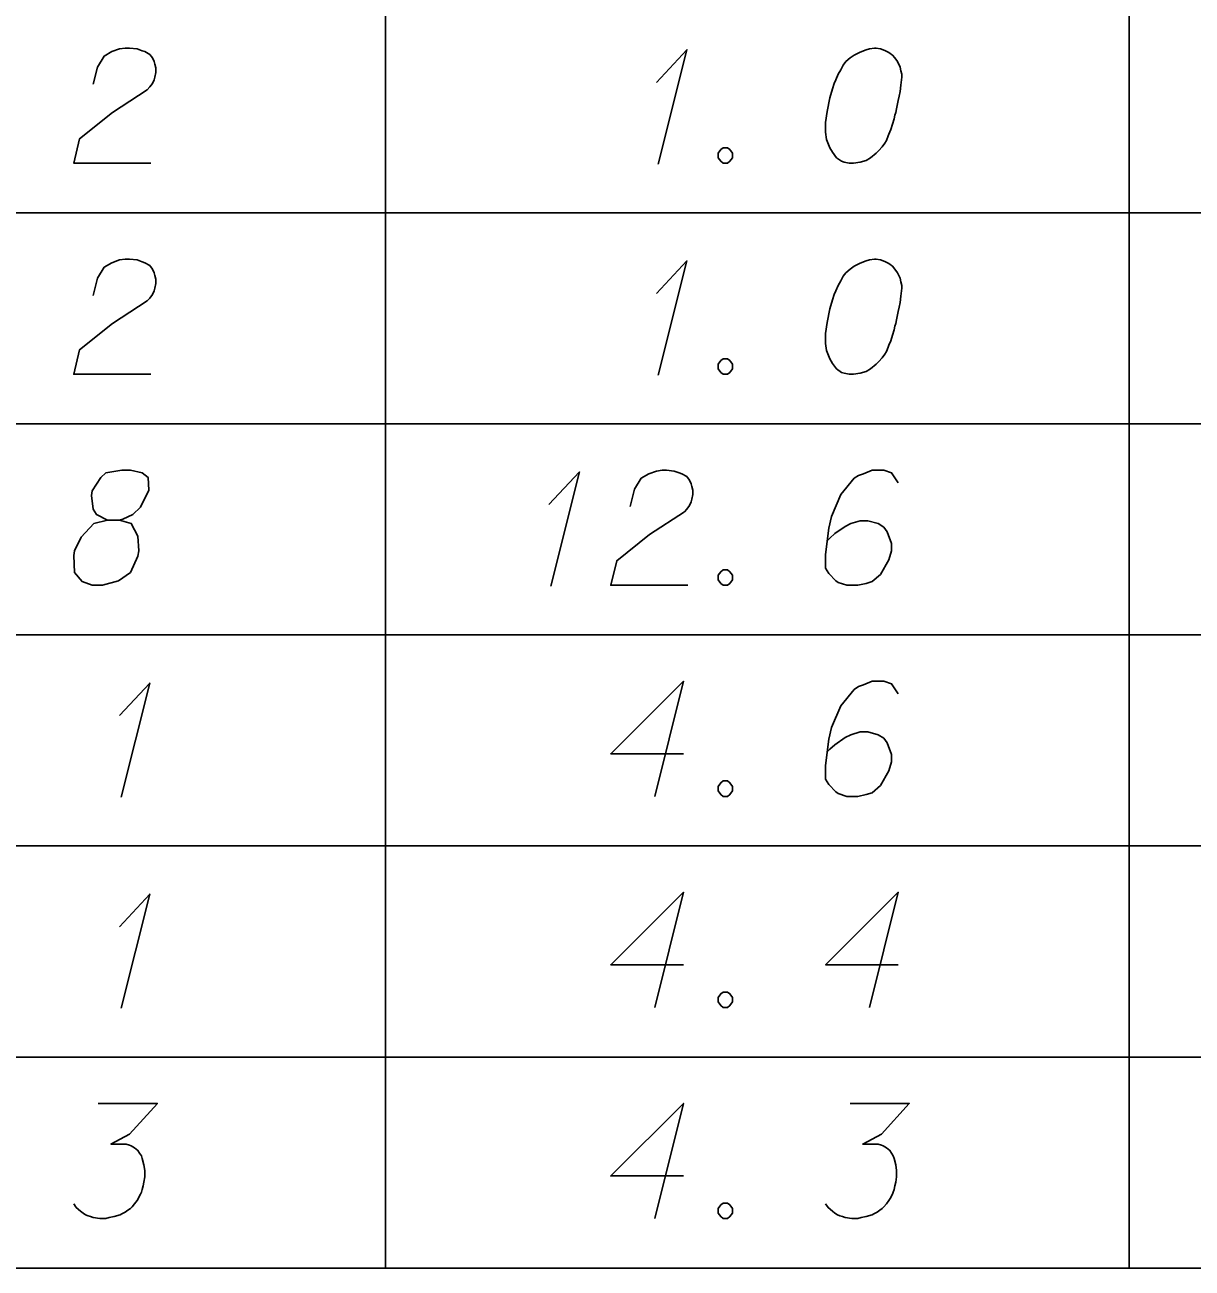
# Model space of a CAD drawing. Extents: x 2074207 to 2076812, y 516372 to 523312.
# Drawn here: x 2076573.1 to 2076621.8, y 519258.4 to 519310.3 of the extents above; entities that cross this region are included whole.
import ezdxf

# ---------------------------------------------------------------- set-up
doc = ezdxf.new("R2010")
doc.units = 0
for name, color, linetype in [('Prop DirtTable_ Soil Test Results - Outline (Major)', 7, 'Continuous'), ('Prop DirtTable_ Soil Test Results - Outline (Minor)', 7, 'Continuous'), ('Prop DirtTable_ Soil Test Results - Tx (Sample Data)', 7, 'Continuous')]:
    doc.layers.add(name, color=color, linetype=linetype)

msp = doc.modelspace()

# ---------------------------------------------------------------- linework, layer by layer
at = {"layer": 'Prop DirtTable_ Soil Test Results - Outline (Major)'}
msp.add_line((2076260.609, 519258.421), (2076811.903, 519258.421), dxfattribs=at)
at = {"layer": 'Prop DirtTable_ Soil Test Results - Outline (Minor)'}
for p, q in [((2076588.114, 519311.221), (2076588.114, 519302.421)), ((2076619.134, 519302.421), (2076619.134, 519311.221)), ((2076260.609, 519302.421), (2076811.903, 519302.421)), ((2076260.609, 519302.421), (2076811.903, 519302.421)), ((2076588.114, 519302.421), (2076588.114, 519293.621)), ((2076619.134, 519293.621), (2076619.134, 519302.421)), ((2076260.609, 519293.621), (2076811.903, 519293.621)), ((2076260.609, 519293.621), (2076811.903, 519293.621)), ((2076588.114, 519293.621), (2076588.114, 519284.821)), ((2076619.134, 519284.821), (2076619.134, 519293.621)), ((2076260.609, 519284.821), (2076811.903, 519284.821)), ((2076260.609, 519284.821), (2076811.903, 519284.821)), ((2076588.114, 519284.821), (2076588.114, 519276.021)), ((2076619.134, 519276.021), (2076619.134, 519284.821)), ((2076260.609, 519276.021), (2076811.903, 519276.021)), ((2076260.609, 519276.021), (2076811.903, 519276.021)), ((2076588.114, 519276.021), (2076588.114, 519267.221)), ((2076619.134, 519267.221), (2076619.134, 519276.021)), ((2076260.609, 519267.221), (2076811.903, 519267.221)), ((2076260.609, 519267.221), (2076811.903, 519267.221)), ((2076588.114, 519267.221), (2076588.114, 519258.421)), ((2076619.134, 519258.421), (2076619.134, 519267.221)), ((2076260.609, 519258.421), (2076811.903, 519258.421))]:
    msp.add_line(p, q, dxfattribs=at)
at = {"layer": 'Prop DirtTable_ Soil Test Results - Tx (Sample Data)'}
for points in [[(2076575.927, 519307.779), (2076576.103, 519308.497), (2076576.386, 519308.951), (2076576.703, 519309.14), (2076577.02, 519309.253), (2076577.267, 519309.291), (2076577.444, 519309.291), (2076577.761, 519309.253), (2076577.973, 519309.178), (2076578.079, 519309.14), (2076578.29, 519309.026), (2076578.396, 519308.875), (2076578.467, 519308.724), (2076578.502, 519308.611), (2076578.537, 519308.459), (2076578.537, 519308.27), (2076578.502, 519308.081), (2076578.467, 519307.968), (2076578.396, 519307.817), (2076578.29, 519307.666), (2076578.185, 519307.552), (2076576.738, 519306.607), (2076575.363, 519305.511), (2076575.116, 519304.491), (2076578.326, 519304.491)], [(2076599.42, 519307.855), (2076600.69, 519309.215), (2076599.491, 519304.453)], [(2076608.592, 519309.291), (2076608.522, 519309.291), (2076608.31, 519309.253), (2076608.169, 519309.215), (2076608.063, 519309.178), (2076607.887, 519309.102), (2076607.675, 519308.989), (2076607.499, 519308.875), (2076607.322, 519308.724), (2076607.216, 519308.573), (2076607.111, 519308.384), (2076607.005, 519308.195), (2076606.899, 519307.968), (2076606.828, 519307.817), (2076606.758, 519307.59), (2076606.652, 519307.212), (2076606.546, 519306.645), (2076606.476, 519306.192), (2076606.476, 519305.776), (2076606.511, 519305.474), (2076606.652, 519305.133), (2076606.758, 519304.944), (2076606.934, 519304.718), (2076607.146, 519304.567), (2076607.252, 519304.529), (2076607.463, 519304.491), (2076607.64, 519304.491), (2076607.922, 519304.529), (2076608.169, 519304.604), (2076608.345, 519304.718), (2076608.592, 519304.907), (2076608.698, 519305.02), (2076608.839, 519305.171), (2076608.945, 519305.322), (2076609.015, 519305.436), (2076609.086, 519305.625), (2076609.121, 519305.7), (2076609.192, 519305.889), (2076609.262, 519306.116), (2076609.333, 519306.343), (2076609.368, 519306.494), (2076609.403, 519306.607), (2076609.439, 519306.759), (2076609.509, 519307.099), (2076609.545, 519307.288), (2076609.58, 519307.477), (2076609.615, 519307.741), (2076609.65, 519308.081), (2076609.65, 519308.195), (2076609.615, 519308.346), (2076609.58, 519308.497), (2076609.474, 519308.724), (2076609.368, 519308.875), (2076609.262, 519308.989), (2076609.121, 519309.102), (2076608.98, 519309.178), (2076608.874, 519309.215), (2076608.769, 519309.253), (2076608.592, 519309.291)], [(2076602.207, 519305.133), (2076602.384, 519305.133), (2076602.489, 519305.058), (2076602.595, 519304.907), (2076602.595, 519304.718), (2076602.489, 519304.567), (2076602.384, 519304.491), (2076602.207, 519304.491), (2076602.101, 519304.567), (2076601.996, 519304.718), (2076601.996, 519304.907), (2076602.101, 519305.058), (2076602.207, 519305.133)], [(2076575.927, 519298.979), (2076576.103, 519299.697), (2076576.386, 519300.151), (2076576.703, 519300.34), (2076577.02, 519300.453), (2076577.267, 519300.491), (2076577.444, 519300.491), (2076577.761, 519300.453), (2076577.973, 519300.378), (2076578.079, 519300.34), (2076578.29, 519300.226), (2076578.396, 519300.075), (2076578.467, 519299.924), (2076578.502, 519299.811), (2076578.537, 519299.659), (2076578.537, 519299.47), (2076578.502, 519299.281), (2076578.467, 519299.168), (2076578.396, 519299.017), (2076578.29, 519298.866), (2076578.185, 519298.752), (2076576.738, 519297.807), (2076575.363, 519296.711), (2076575.116, 519295.691), (2076578.326, 519295.691)], [(2076599.42, 519299.055), (2076600.69, 519300.415), (2076599.491, 519295.653)], [(2076608.592, 519300.491), (2076608.522, 519300.491), (2076608.31, 519300.453), (2076608.169, 519300.415), (2076608.063, 519300.378), (2076607.887, 519300.302), (2076607.675, 519300.189), (2076607.499, 519300.075), (2076607.322, 519299.924), (2076607.216, 519299.773), (2076607.111, 519299.584), (2076607.005, 519299.395), (2076606.899, 519299.168), (2076606.828, 519299.017), (2076606.758, 519298.79), (2076606.652, 519298.412), (2076606.546, 519297.845), (2076606.476, 519297.392), (2076606.476, 519296.976), (2076606.511, 519296.674), (2076606.652, 519296.333), (2076606.758, 519296.144), (2076606.934, 519295.918), (2076607.146, 519295.767), (2076607.252, 519295.729), (2076607.463, 519295.691), (2076607.64, 519295.691), (2076607.922, 519295.729), (2076608.169, 519295.804), (2076608.345, 519295.918), (2076608.592, 519296.107), (2076608.698, 519296.22), (2076608.839, 519296.371), (2076608.945, 519296.522), (2076609.015, 519296.636), (2076609.086, 519296.825), (2076609.121, 519296.9), (2076609.192, 519297.089), (2076609.262, 519297.316), (2076609.333, 519297.543), (2076609.368, 519297.694), (2076609.403, 519297.807), (2076609.439, 519297.959), (2076609.509, 519298.299), (2076609.545, 519298.488), (2076609.58, 519298.677), (2076609.615, 519298.941), (2076609.65, 519299.281), (2076609.65, 519299.395), (2076609.615, 519299.546), (2076609.58, 519299.697), (2076609.474, 519299.924), (2076609.368, 519300.075), (2076609.262, 519300.189), (2076609.121, 519300.302), (2076608.98, 519300.378), (2076608.874, 519300.415), (2076608.769, 519300.453), (2076608.592, 519300.491)], [(2076602.207, 519296.333), (2076602.384, 519296.333), (2076602.489, 519296.258), (2076602.595, 519296.107), (2076602.595, 519295.918), (2076602.489, 519295.767), (2076602.384, 519295.691), (2076602.207, 519295.691), (2076602.101, 519295.767), (2076601.996, 519295.918), (2076601.996, 519296.107), (2076602.101, 519296.258), (2076602.207, 519296.333)], [(2076576.527, 519289.612), (2076577.02, 519289.612), (2076577.162, 519289.65), (2076577.585, 519289.839), (2076577.902, 519290.141), (2076578.255, 519290.859), (2076578.22, 519291.389), (2076577.973, 519291.578), (2076577.479, 519291.691), (2076577.126, 519291.691), (2076576.456, 519291.578), (2076576.244, 519291.389), (2076575.892, 519290.822), (2076575.856, 519290.633), (2076575.927, 519290.066), (2076576.068, 519289.839), (2076576.527, 519289.612), (2076575.962, 519289.461), (2076575.433, 519288.894), (2076575.151, 519288.327), (2076575.116, 519288.138), (2076575.151, 519287.42), (2076575.468, 519287.042), (2076575.892, 519286.891), (2076576.315, 519286.891), (2076576.985, 519287.08), (2076577.479, 519287.42), (2076577.797, 519288.1), (2076577.832, 519288.327), (2076577.797, 519288.932), (2076577.514, 519289.461), (2076577.02, 519289.612)], [(2076594.94, 519290.255), (2076596.21, 519291.615), (2076595.011, 519286.853)], [(2076598.327, 519290.179), (2076598.503, 519290.897), (2076598.786, 519291.351), (2076599.103, 519291.54), (2076599.42, 519291.653), (2076599.667, 519291.691), (2076599.844, 519291.691), (2076600.161, 519291.653), (2076600.373, 519291.578), (2076600.479, 519291.54), (2076600.69, 519291.426), (2076600.796, 519291.275), (2076600.867, 519291.124), (2076600.902, 519291.011), (2076600.937, 519290.859), (2076600.937, 519290.67), (2076600.902, 519290.481), (2076600.867, 519290.368), (2076600.796, 519290.217), (2076600.69, 519290.066), (2076600.585, 519289.952), (2076599.138, 519289.007), (2076597.763, 519287.911), (2076597.516, 519286.891), (2076600.726, 519286.891)], [(2076609.509, 519291.162), (2076609.227, 519291.578), (2076608.91, 519291.691), (2076608.416, 519291.691), (2076608.063, 519291.54), (2076607.851, 519291.464), (2076607.675, 519291.351), (2076607.111, 519290.67), (2076606.723, 519289.763), (2076606.617, 519289.272), (2076606.476, 519288.176), (2076606.476, 519287.609), (2076606.617, 519287.382), (2076606.899, 519287.08), (2076607.005, 519287.004), (2076607.358, 519286.891), (2076607.816, 519286.891), (2076608.169, 519286.967), (2076608.416, 519287.042), (2076608.769, 519287.344), (2076609.121, 519287.949), (2076609.227, 519288.327), (2076609.227, 519288.63), (2076609.051, 519289.121), (2076608.91, 519289.31), (2076608.663, 519289.461), (2076608.239, 519289.574), (2076607.922, 519289.574), (2076607.534, 519289.461), (2076607.287, 519289.348), (2076606.864, 519289.045), (2076606.652, 519288.856), (2076606.546, 519288.743)], [(2076602.207, 519287.533), (2076602.384, 519287.533), (2076602.489, 519287.458), (2076602.595, 519287.307), (2076602.595, 519287.118), (2076602.489, 519286.967), (2076602.384, 519286.891), (2076602.207, 519286.891), (2076602.101, 519286.967), (2076601.996, 519287.118), (2076601.996, 519287.307), (2076602.101, 519287.458), (2076602.207, 519287.533)], [(2076577.02, 519281.455), (2076578.29, 519282.815), (2076577.091, 519278.053)], [(2076600.549, 519279.867), (2076597.516, 519279.867), (2076600.549, 519282.891), (2076599.35, 519278.091)], [(2076609.509, 519282.362), (2076609.227, 519282.778), (2076608.91, 519282.891), (2076608.416, 519282.891), (2076608.063, 519282.74), (2076607.851, 519282.664), (2076607.675, 519282.551), (2076607.111, 519281.87), (2076606.723, 519280.963), (2076606.617, 519280.472), (2076606.476, 519279.376), (2076606.476, 519278.809), (2076606.617, 519278.582), (2076606.899, 519278.28), (2076607.005, 519278.204), (2076607.358, 519278.091), (2076607.816, 519278.091), (2076608.169, 519278.167), (2076608.416, 519278.242), (2076608.769, 519278.544), (2076609.121, 519279.149), (2076609.227, 519279.527), (2076609.227, 519279.83), (2076609.051, 519280.321), (2076608.91, 519280.51), (2076608.663, 519280.661), (2076608.239, 519280.774), (2076607.922, 519280.774), (2076607.534, 519280.661), (2076607.287, 519280.548), (2076606.864, 519280.245), (2076606.652, 519280.056), (2076606.546, 519279.943)], [(2076602.207, 519278.733), (2076602.384, 519278.733), (2076602.489, 519278.658), (2076602.595, 519278.507), (2076602.595, 519278.318), (2076602.489, 519278.167), (2076602.384, 519278.091), (2076602.207, 519278.091), (2076602.101, 519278.167), (2076601.996, 519278.318), (2076601.996, 519278.507), (2076602.101, 519278.658), (2076602.207, 519278.733)], [(2076577.02, 519272.655), (2076578.29, 519274.015), (2076577.091, 519269.253)], [(2076600.549, 519271.067), (2076597.516, 519271.067), (2076600.549, 519274.091), (2076599.35, 519269.291)], [(2076609.509, 519271.067), (2076606.476, 519271.067), (2076609.509, 519274.091), (2076608.31, 519269.291)], [(2076602.207, 519269.933), (2076602.384, 519269.933), (2076602.489, 519269.858), (2076602.595, 519269.707), (2076602.595, 519269.518), (2076602.489, 519269.367), (2076602.384, 519269.291), (2076602.207, 519269.291), (2076602.101, 519269.367), (2076601.996, 519269.518), (2076601.996, 519269.707), (2076602.101, 519269.858), (2076602.207, 519269.933)], [(2076576.139, 519265.291), (2076578.608, 519265.291), (2076577.444, 519264.006), (2076576.668, 519263.59), (2076577.303, 519263.59), (2076577.444, 519263.552), (2076577.514, 519263.515), (2076577.585, 519263.477), (2076577.655, 519263.439), (2076577.797, 519263.326), (2076577.867, 519263.212), (2076577.938, 519263.099), (2076577.973, 519262.985), (2076578.043, 519262.721), (2076578.079, 519262.494), (2076578.079, 519262.381), (2076578.079, 519262.23), (2076578.043, 519262.003), (2076578.008, 519261.852), (2076577.973, 519261.7), (2076577.938, 519261.587), (2076577.902, 519261.511), (2076577.867, 519261.436), (2076577.832, 519261.36), (2076577.761, 519261.247), (2076577.655, 519261.096), (2076577.55, 519260.982), (2076577.479, 519260.907), (2076577.373, 519260.831), (2076577.267, 519260.755), (2076577.126, 519260.68), (2076577.056, 519260.642), (2076576.809, 519260.567), (2076576.597, 519260.529), (2076576.456, 519260.491), (2076576.209, 519260.491), (2076575.927, 519260.529), (2076575.821, 519260.567), (2076575.715, 519260.604), (2076575.609, 519260.642), (2076575.504, 519260.718), (2076575.398, 519260.793), (2076575.221, 519260.944), (2076575.116, 519261.096)], [(2076600.549, 519262.267), (2076597.516, 519262.267), (2076600.549, 519265.291), (2076599.35, 519260.491)], [(2076607.499, 519265.291), (2076609.968, 519265.291), (2076608.804, 519264.006), (2076608.028, 519263.59), (2076608.663, 519263.59), (2076608.804, 519263.552), (2076608.874, 519263.515), (2076608.945, 519263.477), (2076609.015, 519263.439), (2076609.157, 519263.326), (2076609.227, 519263.212), (2076609.298, 519263.099), (2076609.333, 519262.985), (2076609.403, 519262.721), (2076609.439, 519262.494), (2076609.439, 519262.381), (2076609.439, 519262.23), (2076609.403, 519262.003), (2076609.368, 519261.852), (2076609.333, 519261.7), (2076609.298, 519261.587), (2076609.262, 519261.511), (2076609.227, 519261.436), (2076609.192, 519261.36), (2076609.121, 519261.247), (2076609.015, 519261.096), (2076608.91, 519260.982), (2076608.839, 519260.907), (2076608.733, 519260.831), (2076608.627, 519260.755), (2076608.486, 519260.68), (2076608.416, 519260.642), (2076608.169, 519260.567), (2076607.957, 519260.529), (2076607.816, 519260.491), (2076607.569, 519260.491), (2076607.287, 519260.529), (2076607.181, 519260.567), (2076607.075, 519260.604), (2076606.969, 519260.642), (2076606.864, 519260.718), (2076606.758, 519260.793), (2076606.581, 519260.944), (2076606.476, 519261.096)], [(2076602.207, 519261.133), (2076602.384, 519261.133), (2076602.489, 519261.058), (2076602.595, 519260.907), (2076602.595, 519260.718), (2076602.489, 519260.567), (2076602.384, 519260.491), (2076602.207, 519260.491), (2076602.101, 519260.567), (2076601.996, 519260.718), (2076601.996, 519260.907), (2076602.101, 519261.058), (2076602.207, 519261.133)]]:
    msp.add_lwpolyline(points, dxfattribs=at)

doc.saveas('drawing.dxf')
